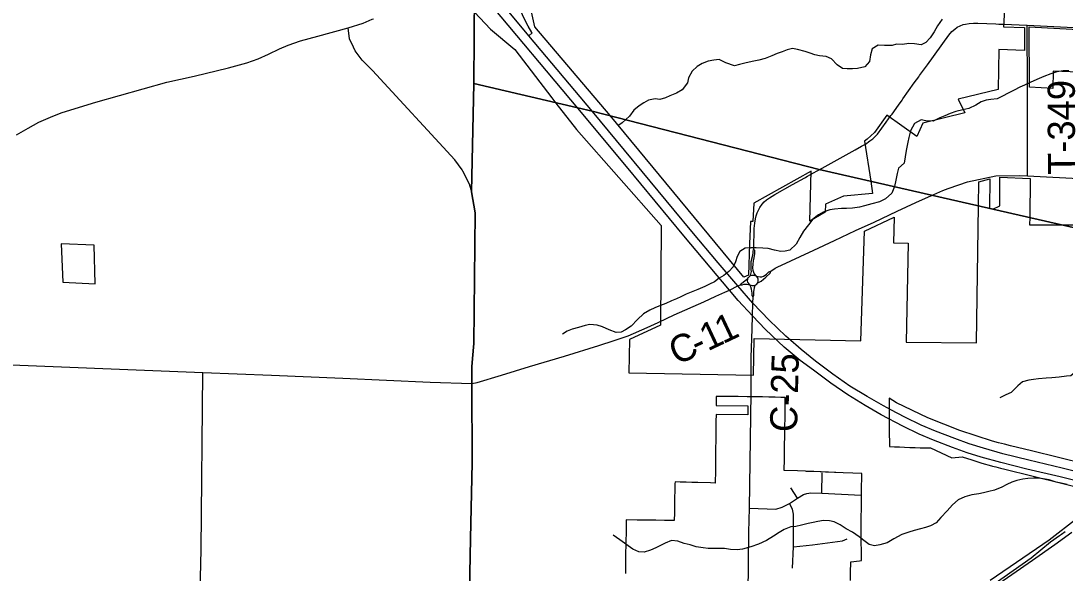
# Model space of a CAD drawing. Extents: x 114843 to 284848, y 317643 to 566895.
# Drawn here: x 167723 to 179255, y 365966 to 372061 of the extents above; entities that cross this region are included whole.
import ezdxf

# ---------------------------------------------------------------- set-up
doc = ezdxf.new("R2010")
doc.units = 0
for name, color, linetype in [('GM_X_City_Street', 7, 'Continuous'), ('GM_X_Corporation', 7, 'Continuous'), ('GM_X_County_Road', 7, 'Continuous'), ('GM_X_County_Road_Text', 7, 'Continuous'), ('GM_X_Interchange_Ramps', 7, 'Continuous'), ('GM_X_Interstate_Route', 7, 'Continuous'), ('GM_X_Minor_Lake', 7, 'Continuous'), ('GM_X_Minor_River', 7, 'Continuous'), ('GM_X_Township', 7, 'Continuous'), ('GM_X_Township_Road', 7, 'Continuous'), ('GM_X_Township_Road_Text', 7, 'Continuous')]:
    doc.layers.add(name, color=color, linetype=linetype)

msp = doc.modelspace()

# ---------------------------------------------------------------- linework, layer by layer
at = {"layer": 'GM_X_City_Street'}
msp.add_lwpolyline([(169394, 360833), (169434, 362127), (169437, 362149), (169443, 362180), (169456, 362221), (169487, 362297), (169595, 362561), (169629, 362698), (169652, 363753), (169666, 364547), (169691, 365308), (169714, 366224), (169734, 368180)], dxfattribs=at)
at = {"layer": 'GM_X_Corporation'}
for points in [[(178630, 372980), (178575, 371996), (178806, 371986), (178807, 371734), (178524, 371746), (178517, 371304), (178074, 371197), (178148, 371046), (177684, 370932), (177618, 370786), (177287, 371019), (177150, 370829), (177070, 370754), (177038, 370734), (177109, 370292), (177130, 370157), (176809, 370126), (176608, 370039), (176605, 369950), (176437, 369850), (176450, 370401), (175817, 370048), (175807, 369846), (175780, 369848), (175771, 369602), (175758, 369254), (175708, 369232), (174232, 371018), (173400, 371994), (173316, 372382)], [(172614, 372282), (172909, 371969), (173180, 371745), (173587, 371211), (173631, 371154), (173861, 370861), (174793, 369803), (174786, 368704), (174445, 368546), (174437, 368177), (175814, 368151), (175820, 368554), (177000, 368531), (177039, 369741), (177368, 369894), (177360, 369613), (177522, 369608), (177499, 368515), (178275, 368509), (178300, 370020), (178304, 370286), (178425, 370318), (178421, 369992), (178456, 369984), (178533, 370020), (178535, 370335), (178870, 370323), (178864, 369891), (178863, 369811), (179219, 369811), (179527, 369810)], [(179686, 371485), (179122, 371506), (179119, 371314), (178862, 371328), (178859, 371994), (179740, 371948)], [(176886, 365885), (176887, 365968), (176889, 366091), (176985, 366102), (177006, 366104), (177004, 366413), (177004, 366584), (177005, 366678), (177007, 366805), (177008, 366847), (177008, 366866), (177009, 367066), (176911, 367070), (176806, 367074), (176722, 367077), (176710, 367077), (176642, 367080), (176610, 367081), (176562, 367083), (176549, 367084), (176482, 367086), (176448, 367087), (176400, 367089), (176387, 367090), (176300, 367093), (176154, 367099), (176154, 367120), (176156, 367205), (176156, 367254), (176156, 367272), (176158, 367382), (176158, 367404), (176159, 367451), (176160, 367521), (176161, 367591), (176161, 367604), (176162, 367660), (176162, 367705), (176162, 367729), (176163, 367802), (176164, 367859), (176165, 367905), (176117, 367906), (176055, 367907), (175984, 367909), (175914, 367910), (175824, 367912), (175814, 367912), (175753, 367912), (175743, 367913), (175643, 367914), (175561, 367914), (175479, 367915), (175402, 367915), (175402, 367872), (175401, 367815), (175751, 367811), (175750, 367712), (175400, 367718), (175399, 367639), (175399, 367617), (175399, 367582), (175398, 367521), (175397, 367417), (175396, 367351), (175395, 367293), (175395, 367267), (175394, 367218), (175393, 367117), (175393, 367100), (175391, 366960), (175339, 366961), (175199, 366965), (175134, 366967), (175069, 366969), (175003, 366971), (174948, 366973), (174947, 366951), (174946, 366899), (174943, 366775), (174943, 366755), (174941, 366663), (174940, 366630), (174938, 366546), (174830, 366548), (174734, 366549), (174664, 366550), (174579, 366551), (174529, 366552), (174409, 366553), (174409, 366539), (174408, 366479), (174407, 366419), (174405, 366316), (174405, 366291), (174402, 366167), (174402, 366127), (174400, 366015), (174399, 365961)], [(179777, 367096), (178885, 367314), (178652, 367371), (178585, 367388), (178519, 367405), (178453, 367423), (178091, 367540), (177738, 367681), (177395, 367846), (177312, 367895), (177314, 367552), (177315, 367362), (177370, 367360), (177425, 367358), (177480, 367356), (177540, 367354), (177600, 367352), (177655, 367350), (177767, 367347), (178004, 367238), (178117, 367250), (178225, 367215), (178334, 367181), (178443, 367150), (178452, 367148), (178492, 367138), (178540, 367125), (178588, 367112), (178887, 367038), (179588, 366867)], [(179393, 366573), (179079, 366330), (178428, 365885)], [(178437, 365792), (178894, 366109), (179143, 366281), (179329, 366418)]]:
    msp.add_lwpolyline(points, dxfattribs=at)
at = {"layer": 'GM_X_County_Road'}
for p, q in [((175740, 369154), (175773, 369148)), ((175833, 369144), (175840, 369149)), ((175399, 369022), (175496, 369065)), ((175788, 368234), (175788, 368287)), ((179214, 366395), (179257, 366425))]:
    msp.add_line(p, q, dxfattribs=at)
for points in [[(167675, 370803), (167802, 370876), (167923, 370943), (168075, 371009), (168178, 371050), (168551, 371163), (169335, 371384), (169638, 371452), (170017, 371543), (170218, 371599), (170343, 371642), (170456, 371693), (170581, 371751), (170674, 371793), (170810, 371839), (171004, 371894), (171338, 371983), (171504, 372036), (171604, 372078), (171618, 372085)], [(177648, 371457), (177735, 371577), (177970, 371902), (178006, 371944), (178036, 371969), (178065, 371990), (178095, 372007), (178131, 372020), (178156, 372026), (178195, 372033), (178242, 372036), (178292, 372036), (178492, 372028), (178523, 372026)], [(178523, 372026), (178575, 372024), (178837, 372012), (179499, 371979), (179667, 371971), (179706, 371971), (179733, 371972)], [(171583, 371536), (171492, 371628), (171414, 371732), (171395, 371770), (171352, 371863), (171338, 371983)], [(172605, 370403), (172598, 370417), (172517, 370526), (171605, 371514), (171583, 371536)], [(177465, 371199), (177590, 371376), (177639, 371444), (177648, 371457)], [(177345, 371033), (177416, 371130), (177456, 371186), (177465, 371199)], [(177027, 370689), (177050, 370702), (177100, 370738), (177131, 370760), (177182, 370812), (177280, 370944), (177332, 371016), (177345, 371033)], [(176435, 370360), (176456, 370372), (176540, 370418), (176938, 370639), (177008, 370678), (177027, 370689)], [(172705, 368057), (172704, 368238), (172712, 368330), (172729, 368499), (172740, 369939), (172703, 370172), (172676, 370257), (172605, 370403)], [(175817, 369548), (175823, 369768), (175830, 369827), (175837, 369875), (175844, 369908), (175855, 369941), (175865, 369966), (175883, 370003), (175909, 370038), (175933, 370065), (175959, 370086), (175991, 370108), (176050, 370146), (176246, 370254), (176381, 370330), (176391, 370335)], [(176391, 370335), (176409, 370346), (176435, 370360)], [(177974, 370214), (178176, 370285), (178491, 370349), (178754, 370353), (178840, 370351), (179472, 370318)], [(177778, 370133), (177782, 370135), (177806, 370146), (177905, 370190), (177964, 370211), (177974, 370214)], [(176076, 369343), (176479, 369531), (176708, 369638), (176942, 369746), (177146, 369841), (177402, 369960), (177607, 370057), (177778, 370133)], [(175782, 369250), (175786, 369267), (175791, 369293), (175790, 369314), (175787, 369343), (175788, 369379), (175790, 369407), (175802, 369462), (175809, 369499), (175809, 369521), (175817, 369548)], [(175847, 369242), (175821, 369273), (175809, 369305), (175807, 369336), (175809, 369376), (175814, 369411), (175820, 369447), (175828, 369495), (175830, 369525), (175823, 369535), (175817, 369548)], [(175847, 369242), (175864, 369238), (175888, 369235), (175906, 369237), (175926, 369244), (175943, 369253), (175958, 369267), (175983, 369290), (176006, 369297)], [(175863, 369168), (175900, 369188), (175949, 369232), (175997, 369278), (176006, 369297)], [(176006, 369297), (176052, 369332), (176076, 369343)], [(175496, 369065), (175549, 369089), (175642, 369135), (175669, 369149)], [(175669, 369149), (175677, 369164), (175699, 369177), (175723, 369194), (175748, 369215)], [(175669, 369149), (175689, 369148), (175709, 369154), (175730, 369156), (175740, 369154)], [(175748, 369215), (175758, 369228), (175769, 369240), (175782, 369250)], [(175773, 369148), (175761, 369161), (175753, 369176), (175749, 369193), (175750, 369206), (175748, 369215)], [(175773, 369148), (175798, 369139), (175816, 369140), (175833, 369144)], [(175809, 369017), (175800, 369029), (175800, 369056), (175796, 369079), (175791, 369101), (175784, 369125), (175773, 369148)], [(175782, 369250), (175797, 369254), (175818, 369254), (175830, 369250), (175847, 369242)], [(175809, 369017), (175818, 369029), (175819, 369047), (175818, 369075), (175820, 369091), (175825, 369118), (175833, 369144)], [(175840, 369149), (175847, 369153), (175863, 369168)], [(175863, 369168), (175867, 369192), (175866, 369209), (175858, 369227), (175847, 369242)], [(174770, 368737), (174939, 368815), (175264, 368960), (175399, 369022)], [(175798, 368661), (175802, 368805), (175805, 368945), (175809, 369017)], [(173725, 368362), (174105, 368478), (174274, 368532), (174430, 368585), (174640, 368677), (174761, 368733), (174770, 368737)], [(175788, 368287), (175788, 368346), (175798, 368661)], [(172705, 368057), (172763, 368068), (173030, 368150), (173341, 368246), (173725, 368362)], [(166609, 368309), (167248, 368280), (169734, 368180), (170492, 368149), (171279, 368116), (172244, 368074), (172705, 368057)], [(175787, 367963), (175788, 368042), (175788, 368218), (175788, 368234)], [(172631, 364101), (172655, 364621), (172689, 366344), (172709, 367181), (172705, 368057)], [(175752, 365059), (175751, 365344), (175755, 365734), (175764, 366419), (175769, 366683), (175787, 367952), (175787, 367963)], [(176536, 364194), (176609, 364263), (176943, 364524), (177254, 364774), (177407, 364900), (177587, 365061), (177870, 365343), (178011, 365476), (178178, 365625), (178482, 365854), (178881, 366136), (179093, 366310), (179193, 366380), (179214, 366395)]]:
    msp.add_lwpolyline(points, dxfattribs=at)
at = {"layer": 'GM_X_Interchange_Ramps'}
for points in [[(173366, 371933), (173324, 372001), (173273, 372103), (173246, 372172), (173230, 372228), (173218, 372289), (173212, 372354), (173213, 372425), (173218, 372483), (173227, 372555), (173237, 372661), (173245, 372720), (173246, 372773), (173241, 372822), (173230, 372875), (173213, 372924), (173190, 372971), (173183, 372985)], [(173333, 371897), (173369, 371928), (173366, 371933)]]:
    msp.add_lwpolyline(points, dxfattribs=at)
at = {"layer": 'GM_X_Interstate_Route'}
for points in [[(173333, 371897), (172930, 372382), (172916, 372399)], [(179915, 366852), (179200, 367027), (178831, 367114), (178544, 367185), (178330, 367245), (178172, 367295), (178013, 367351), (177802, 367434), (177642, 367499), (177464, 367587), (177225, 367713), (177046, 367816), (176856, 367932), (176667, 368061), (176475, 368205), (176330, 368311), (176154, 368461), (175948, 368656), (175802, 368805), (175643, 368975), (175549, 369089), (175045, 369690), (174412, 370454), (173874, 371097), (172856, 372317)], [(175425, 369392), (175134, 369738), (174938, 369972), (174035, 371061), (173333, 371897)], [(176171, 368582), (175986, 368757), (175805, 368945), (175642, 369135), (175425, 369392)], [(177331, 367768), (177249, 367812), (177069, 367915), (176879, 368031), (176690, 368160), (176499, 368304), (176340, 368433), (176198, 368558), (176171, 368582)], [(182536, 366311), (182412, 366342), (181853, 366477), (181010, 366684), (180358, 366845), (180019, 366925), (179223, 367126), (178854, 367213), (178567, 367284), (178353, 367344), (178195, 367394), (178036, 367450), (177825, 367532), (177665, 367598), (177487, 367686), (177331, 367768)]]:
    msp.add_lwpolyline(points, dxfattribs=at)
at = {"layer": 'GM_X_Minor_Lake'}
for points in [[(168543, 369157), (168531, 369584), (168169, 369599), (168185, 369177)], [(168185, 369177), (168543, 369157)]]:
    msp.add_lwpolyline(points, dxfattribs=at)
at = {"layer": 'GM_X_Minor_River'}
for points in [[(177898, 372079), (177845, 372005), (177809, 371941), (177765, 371875), (177716, 371823), (177664, 371798), (177592, 371808), (177530, 371811), (177458, 371801), (177394, 371805), (177344, 371788), (177262, 371788), (177192, 371791), (177125, 371751), (177105, 371685), (177096, 371613), (177044, 371555), (176962, 371536), (176908, 371532), (176850, 371532), (176796, 371537), (176738, 371575), (176676, 371642), (176615, 371668), (176543, 371674), (176491, 371687), (176439, 371703), (176383, 371722), (176301, 371746), (176245, 371755), (176185, 371743), (176131, 371721), (176077, 371701), (176016, 371674), (175944, 371644), (175872, 371627), (175800, 371613), (175720, 371595), (175658, 371580), (175603, 371566), (175508, 371599), (175434, 371633), (175376, 371628), (175314, 371616), (175247, 371590), (175191, 371557), (175137, 371507), (175096, 371431), (175084, 371377), (175025, 371301), (174963, 371263), (174891, 371232), (174841, 371212), (174781, 371194), (174729, 371199), (174655, 371187), (174604, 371155), (174550, 371122), (174492, 371074), (174445, 371008), (174365, 370934), (174315, 370901)], [(179295, 371509), (179233, 371509), (179163, 371498), (179099, 371476), (179022, 371448), (178944, 371413), (178868, 371381), (178806, 371351), (178755, 371328), (178691, 371296), (178633, 371266), (178555, 371227), (178505, 371201), (178436, 371193), (178384, 371186), (178328, 371168), (178268, 371132), (178192, 371095), (178124, 371079), (178049, 371062), (177987, 371038), (177927, 371012), (177873, 370990), (177797, 370955), (177719, 370959), (177667, 370970), (177592, 370928), (177548, 370848), (177529, 370774), (177519, 370722), (177500, 370630), (177488, 370562), (177479, 370490), (177415, 370436), (177401, 370376), (177386, 370304), (177370, 370232), (177341, 370160), (177271, 370096), (177207, 370065), (177122, 370043), (177038, 370019), (176984, 370004), (176908, 369994), (176842, 369991), (176786, 369991), (176710, 369983), (176656, 369976)], [(176656, 369976), (176584, 369950), (176533, 369922), (176471, 369873), (176421, 369809), (176368, 369741), (176324, 369671), (176285, 369595), (176217, 369532), (176165, 369518), (176115, 369516), (176047, 369531), (175975, 369549), (175917, 369553), (175845, 369556), (175785, 369556), (175721, 369551), (175662, 369515), (175632, 369461), (175614, 369403), (175589, 369345), (175541, 369293), (175487, 369252), (175436, 369222), (175382, 369180), (175328, 369154), (175276, 369129), (175199, 369097), (175125, 369067), (175069, 369044), (175013, 369016), (174963, 368992), (174908, 368971), (174844, 368943), (174788, 368921), (174726, 368893), (174670, 368868), (174601, 368826), (174533, 368764), (174462, 368693), (174402, 368651), (174352, 368627), (174298, 368622), (174220, 368652), (174146, 368685), (174088, 368701), (174008, 368710), (173954, 368700), (173880, 368678), (173810, 368659), (173758, 368635), (173706, 368603)], [(179693, 368425), (179633, 368420), (179577, 368412), (179523, 368382), (179471, 368322), (179428, 368252), (179380, 368193), (179319, 368145), (179269, 368141), (179191, 368128), (179109, 368122), (179047, 368119), (178963, 368109), (178907, 368103), (178855, 368096), (178785, 368076), (178734, 368034), (178658, 367961), (178600, 367933), (178535, 367901)], [(179278, 366944), (179210, 366959), (179156, 366971), (179078, 366994), (179014, 367008), (178960, 367015), (178906, 367013), (178844, 367009), (178788, 367002), (178722, 366988), (178666, 366970), (178613, 366943), (178557, 366915), (178475, 366883), (178413, 366866), (178355, 366852), (178301, 366842), (178224, 366831), (178148, 366807), (178074, 366774), (178010, 366718), (177951, 366652), (177883, 366578), (177832, 366521), (177768, 366487), (177714, 366471), (177658, 366456), (177590, 366436), (177529, 366418), (177453, 366393), (177365, 366345), (177289, 366300), (177208, 366278), (177152, 366266), (177092, 366281), (177033, 366325), (176981, 366368), (176909, 366418), (176839, 366455), (176770, 366497), (176704, 366532), (176652, 366544), (176588, 366545), (176526, 366535), (176472, 366525), (176416, 366512), (176345, 366494), (176283, 366480), (176227, 366475), (176153, 366447), (176099, 366415), (176034, 366374), (175958, 366326), (175868, 366284), (175786, 366255), (175691, 366231), (175635, 366222), (175561, 366226), (175495, 366237), (175427, 366237), (175363, 366236), (175313, 366236), (175259, 366244), (175181, 366257), (175113, 366277)], [(175113, 366277), (175047, 366294), (174980, 366318), (174908, 366327), (174837, 366295), (174787, 366271), (174737, 366244), (174675, 366220), (174607, 366196), (174549, 366199), (174481, 366229), (174337, 366334), (174264, 366383)]]:
    msp.add_lwpolyline(points, dxfattribs=at)
at = {"layer": 'GM_X_Township'}
for points in [[(172783, 378654), (172744, 375150), (172735, 373316), (172736, 373143), (172739, 373076), (172737, 372697), (172736, 372613), (172733, 372463), (172734, 372387), (172726, 371369), (172701, 370175), (172739, 369941), (172727, 368502), (172711, 368333), (172703, 368241), (172704, 368060), (172708, 367184), (172688, 366347), (172654, 364623)], [(182913, 368969), (177781, 370138), (176539, 370421), (174034, 371064), (173873, 371100), (172726, 371369), (172734, 372387), (172733, 372463), (172736, 372613), (172737, 372697), (172739, 373076), (172736, 373143), (172735, 373316), (172744, 375150), (172783, 378654)], [(172150, 354165), (172368, 357901), (172520, 360708), (172550, 361677), (172615, 363758), (172654, 364623), (172688, 366347), (172708, 367184), (172704, 368060), (172703, 368241), (172711, 368333), (172727, 368502), (172739, 369941), (172701, 370175), (172726, 371369), (173873, 371100), (174034, 371064), (176539, 370421), (177781, 370138), (182913, 368969)]]:
    msp.add_lwpolyline(points, dxfattribs=at)
at = {"layer": 'GM_X_Township_Road'}
for p, q in [((176567, 366849), (176574, 367074)), ((176301, 366794), (176228, 366906))]:
    msp.add_line(p, q, dxfattribs=at)
for points in [[(178840, 370351), (178839, 370967), (178841, 371322), (178837, 372012)], [(175769, 366683), (176062, 366673), (176130, 366692), (176213, 366736), (176301, 366794), (176368, 366832), (176404, 366844), (176447, 366852), (176567, 366849), (177004, 366827)], [(176243, 366022), (176254, 366256), (176257, 366442), (176257, 366618), (176243, 366672), (176213, 366736)], [(176254, 366256), (176466, 366277), (176797, 366323), (176847, 366345)]]:
    msp.add_lwpolyline(points, dxfattribs=at)

# ---------------------------------------------------------------- texts
at = {"layer": 'GM_X_County_Road_Text'}
for s, rotation, p in [('1', 25.3125, (175476, 368491)), ('1', 25.1888, (175308, 368412)), ('C', 23.7225, (174963, 368258)), ('-', 24.8124, (175195, 368359)), ('C-25', 88.6794, (176295, 367520))]:
    msp.add_text(s, height=300, rotation=rotation, dxfattribs=at).set_placement(p)
at = {"layer": 'GM_X_Township_Road_Text'}
msp.add_text('T-349', height=300, rotation=90.1321, dxfattribs=at).set_placement((179365, 370361))

doc.saveas('drawing.dxf')
